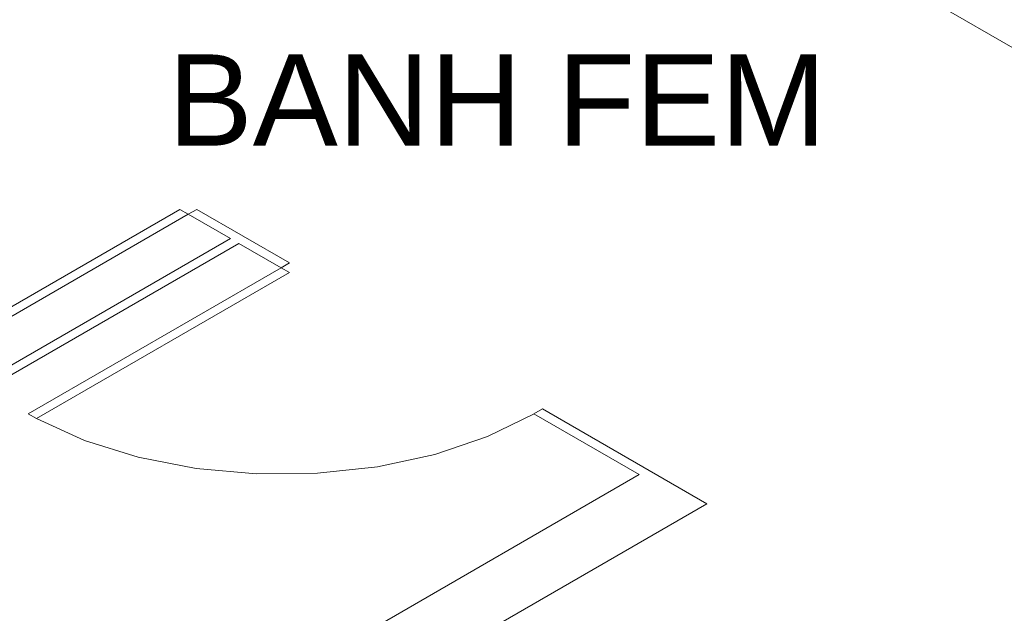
# Model space of a CAD drawing. Header units: millimetres. Extents: x 567 to 934, y -1 to 364.
# Tile 589 of 656: x 760.75 to 764.79, y 65.91 to 68.35. Entities that reach past the tile are written whole.
import ezdxf

# ---------------------------------------------------------------- set-up
doc = ezdxf.new("R2010")
doc.units = ezdxf.units.MM
doc.header["$MEASUREMENT"] = 0
doc.linetypes.add('NULL', pattern=[0])
for name, color, linetype, lineweight in [('A-AREA-IDEN', 7, 'Continuous', 9), ('A-GENM', 7, 'Continuous', 13), ('A-WALL', 7, 'Continuous', 25), ('ARQ-ESQUAD', 7, 'Continuous', 25)]:
    doc.layers.add(name, color=color, linetype=linetype, lineweight=lineweight)
doc.styles.add('Arial', font='arial.ttf')

msp = doc.modelspace()

# ---------------------------------------------------------------- linework, layer by layer
at = {"layer": 'A-GENM', "color": 8, "lineweight": 5}
msp.add_line((763.0492, 69.2574), (766.0861, 67.5041), dxfattribs=at)
at = {"layer": 'A-WALL', "color": 8, "lineweight": 5}
for p, q in [((761.4731, 67.5674), (761.4384, 67.5474)), ((761.4384, 67.5474), (761.6116, 67.4474)), ((761.8541, 67.3474), (761.4731, 67.5674)), ((761.6116, 67.4474), (758.9616, 65.9174)), ((758.9962, 65.8974), (761.6463, 67.4274)), ((761.6463, 67.4274), (761.8195, 67.3274)), ((761.8195, 67.3274), (761.8541, 67.3474)), ((762.8934, 66.7474), (762.8587, 66.7274)), ((762.8587, 66.7274), (763.2917, 66.4774)), ((763.5689, 66.3574), (762.8934, 66.7474)), ((763.2917, 66.4774), (760.6417, 64.9474)), ((760.8842, 64.8074), (763.5689, 66.3574))]:
    msp.add_line(p, q, dxfattribs=at)
at = {"layer": 'ARQ-ESQUAD', "color": 8, "lineweight": 5}
for p, q in [((761.4038, 67.5674), (760.3646, 66.9674)), ((761.4384, 67.5474), (760.3992, 66.9474)), ((761.4384, 67.5474), (761.4038, 67.5674)), ((761.8195, 67.3274), (760.7803, 66.7274)), ((761.8541, 67.3074), (760.8149, 66.7074)), ((761.8195, 67.3274), (761.8541, 67.3074)), ((760.7803, 66.7274), (760.8149, 66.7074))]:
    msp.add_line(p, q, dxfattribs=at)
msp.add_lwpolyline([(760.8149, 66.7074), (761.0121, 66.6179), (761.2328, 66.549), (761.4705, 66.5027), (761.7185, 66.4805), (761.9693, 66.4829), (762.2158, 66.5099), (762.4508, 66.5607), (762.6674, 66.6338), (762.8593, 66.7271)], dxfattribs=at)

# ---------------------------------------------------------------- texts
at = {"layer": 'A-AREA-IDEN', "color": 8, "linetype": 'NULL', "lineweight": 5, "insert": (761.3539, 67.8293), "char_height": 0.375, "width": 5.415206, "attachment_point": 7, "line_spacing_factor": 0.6, "style": 'Arial'}
msp.add_mtext('BANH FEM', dxfattribs=at)

doc.saveas('drawing.dxf')
